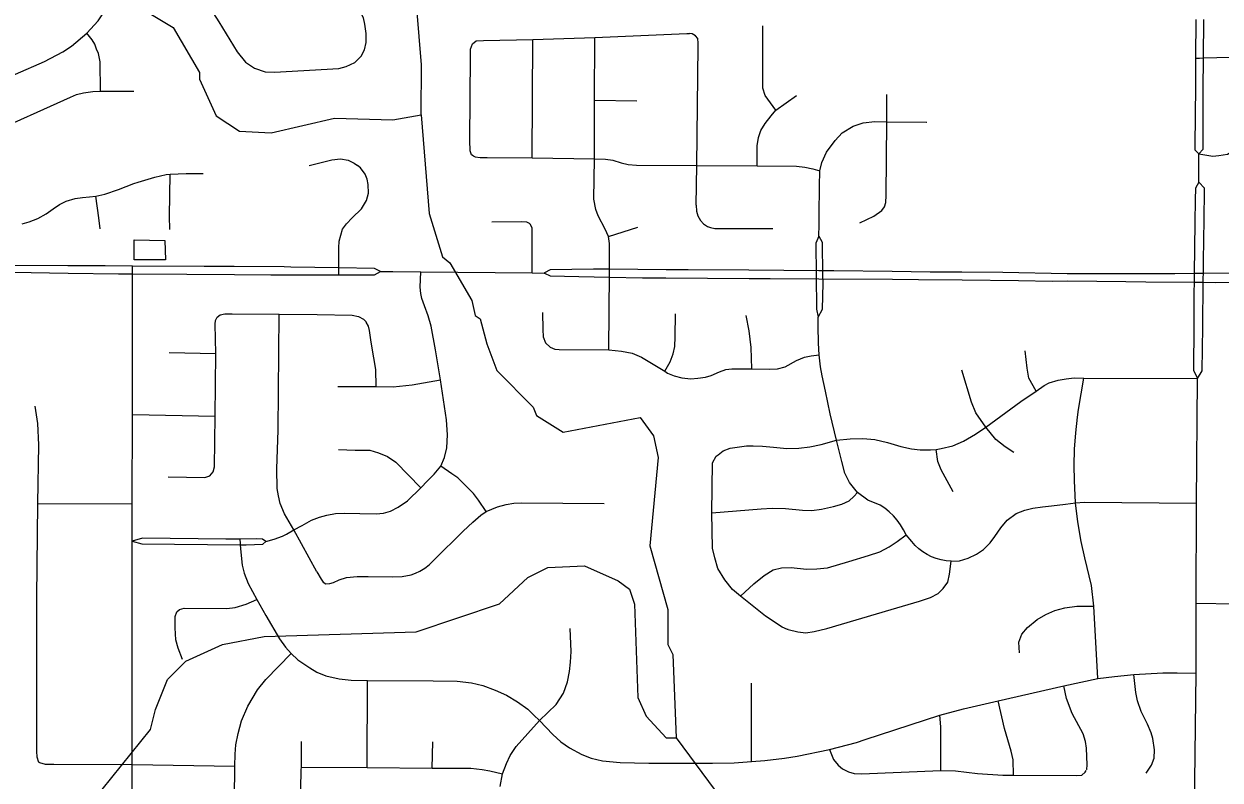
# Model space of a CAD drawing. Extents: x -1403959 to 81668, y -1400582 to 11018.
# Drawn here: x 6499.6 to 6609, y 8575.1 to 8644.3 of the extents above; entities that cross this region are included whole.
import ezdxf

# ---------------------------------------------------------------- set-up
doc = ezdxf.new("R2010")
doc.units = 0
for name, color, linetype in [('tdCiRRCL', 7, 'Continuous'), ('tdCiSectNmbr', 7, 'Continuous'), ('tdCiSectTwpRng', 7, 'Continuous'), ('tdCoSurfBitum', 7, 'Continuous')]:
    doc.layers.add(name, color=color, linetype=linetype)

msp = doc.modelspace()

# ---------------------------------------------------------------- linework, layer by layer
at = {"layer": 'tdCiRRCL'}
msp.add_lwpolyline([(6509.64, 8622.73), (6509.65, 8624.56), (6512.47, 8624.51), (6512.52, 8622.72), (6509.64, 8622.73)], dxfattribs=at)
at = {"layer": 'tdCiSectNmbr'}
for points in [[(6493.85, 8637.27), (6495.31, 8638.13), (6498.78, 8639.73), (6501.43, 8640.88), (6503.13, 8641.78), (6503.92, 8642.29), (6505.31, 8643.47), (6506.36, 8644.6), (6507.74, 8646.72), (6508.73, 8648.68), (6509.1, 8649.7), (6509.28, 8650.44)], [(6606.83, 8644.72), (6606.8, 8641.21)], [(6607.52, 8641.22), (6607.55, 8644.72)], [(6606.8, 8641.21), (6606.8, 8641.19), (6606.78, 8638.22), (6606.76, 8636.32)], [(6607.5, 8637.2), (6607.5, 8638.32), (6607.52, 8641.22)], [(6606.76, 8636.32), (6606.74, 8632.8), (6607.09, 8632.42)], [(6607.5, 8636.32), (6607.5, 8637.2)], [(6607.5, 8634.11), (6607.5, 8636.32)], [(6607.09, 8632.42), (6607.5, 8632.87), (6607.5, 8634.11)], [(6607.5, 8634.11), (6607.5, 8634.11)], [(6607.09, 8629.84), (6607.09, 8632.42)], [(6607.09, 8629.84), (6606.78, 8629.29), (6606.75, 8628.23), (6606.73, 8626.15)], [(6607.63, 8629.06), (6607.63, 8629.29), (6607.09, 8629.84)], [(6607.59, 8626.41), (6607.63, 8629.06)], [(6606.73, 8626.15), (6606.67, 8621.47), (6606.67, 8621.06)], [(6607.51, 8621.05), (6607.52, 8621.48), (6607.53, 8622.64), (6607.59, 8626.41)], [(6503.57, 8622.19), (6498.51, 8622.2)], [(6509.5, 8622.16), (6507, 8622.18), (6503.57, 8622.19)], [(6509.51, 8622.16), (6509.5, 8622.16)], [(6516.06, 8622.12), (6509.51, 8622.16)], [(6509.51, 8621.81), (6509.51, 8622.16)], [(6518.79, 8622.11), (6516.06, 8622.12)], [(6523.98, 8622.07), (6523.37, 8622.08), (6518.79, 8622.11)], [(6528.38, 8622), (6523.98, 8622.07)], [(6498.51, 8621.6), (6503.61, 8621.52)], [(6503.61, 8621.52), (6508.2, 8621.45), (6509.51, 8621.44)], [(6509.51, 8617.3), (6509.51, 8621.81)], [(6509.51, 8621.44), (6514.47, 8621.41)], [(6514.47, 8621.41), (6518.82, 8621.38)], [(6518.82, 8621.38), (6522.15, 8621.35), (6523.97, 8621.36)], [(6523.97, 8621.36), (6528.37, 8621.36)], [(6528.37, 8621.36), (6531.65, 8621.37), (6532.2, 8621.65)], [(6532.2, 8621.65), (6531.66, 8621.95), (6528.38, 8622)], [(6532.2, 8621.65), (6533.32, 8621.67), (6535.88, 8621.64), (6546.08, 8621.53), (6547.19, 8621.52)], [(6547.2, 8621.53), (6547.19, 8621.52)], [(6547.19, 8621.52), (6547.2, 8621.52)], [(6553.16, 8621.87), (6551.68, 8621.88), (6547.73, 8621.81), (6547.2, 8621.53)], [(6547.2, 8621.52), (6547.73, 8621.26), (6550.35, 8621.21)], [(6550.35, 8621.21), (6553.15, 8621.15)], [(6558.33, 8621.82), (6553.16, 8621.87)], [(6553.16, 8621.15), (6556.18, 8621.09)], [(6556.18, 8621.09), (6556.92, 8621.07), (6558.32, 8621.07)], [(6558.32, 8621.07), (6565.93, 8621.03)], [(6565.92, 8621.77), (6560.36, 8621.81), (6558.33, 8621.82)], [(6572.32, 8621.72), (6565.92, 8621.77)], [(6565.93, 8621.03), (6567.85, 8621.02), (6572.31, 8620.99)], [(6572.31, 8620.99), (6579.06, 8620.95)], [(6579.03, 8621.65), (6573.69, 8621.71), (6572.32, 8621.72)], [(6585.41, 8621.6), (6582.51, 8621.61), (6579.03, 8621.65)], [(6585.42, 8621.6), (6585.41, 8621.6)], [(6595.06, 8621.46), (6589.17, 8621.58), (6585.42, 8621.6)], [(6595.86, 8621.46), (6595.06, 8621.46)], [(6600.34, 8621.46), (6595.86, 8621.46)], [(6602.59, 8621.46), (6600.34, 8621.46)], [(6607.05, 8621.47), (6606.67, 8621.47), (6604.89, 8621.46), (6602.59, 8621.46)], [(6606.67, 8621.06), (6606.66, 8620.69), (6606.65, 8619.72), (6606.63, 8616.68)], [(6610.92, 8621.51), (6607.52, 8621.48), (6607.05, 8621.47)], [(6607.46, 8616.58), (6607.51, 8620.67), (6607.51, 8621.05)], [(6579.06, 8620.95), (6581.43, 8620.93), (6585.44, 8620.89)], [(6585.44, 8620.89), (6590.59, 8620.83)], [(6590.59, 8620.83), (6593.67, 8620.79)], [(6593.67, 8620.79), (6595.12, 8620.8), (6600.42, 8620.75)], [(6600.42, 8620.75), (6602.24, 8620.73)], [(6602.24, 8620.73), (6606.66, 8620.69), (6607.1, 8620.68)], [(6607.1, 8620.68), (6607.51, 8620.67), (6608.59, 8620.65), (6611.53, 8620.67)], [(6509.4, 8549.02), (6509.47, 8549.72), (6509.5, 8550.53), (6509.48, 8554.01), (6509.48, 8558.02), (6509.48, 8564.89), (6509.46, 8576.52), (6509.47, 8590.78), (6509.47, 8596.85), (6509.47, 8596.98), (6509.47, 8600.38), (6509.49, 8608.58), (6509.51, 8617.3)], [(6606.63, 8616.68), (6606.6, 8612.64), (6606.99, 8611.86)], [(6606.99, 8611.86), (6607.41, 8612.56), (6607.46, 8616.58)], [(6606.7, 8572.53), (6606.85, 8584.9), (6606.84, 8591.3), (6606.88, 8600.45), (6606.99, 8611.86)]]:
    msp.add_lwpolyline(points, dxfattribs=at)
at = {"layer": 'tdCiSectTwpRng'}
for points in [[(6509.28, 8650.44), (6512.34, 8648.76), (6514.61, 8647.39), (6515.82, 8646.66), (6516.28, 8646.2), (6516.63, 8645.72), (6517.41, 8644.52), (6519.08, 8641.77), (6519.84, 8640.84), (6520.67, 8640.29), (6521.64, 8639.94), (6522.49, 8639.91), (6528.39, 8640.26), (6529.06, 8640.42), (6529.86, 8640.79), (6530.44, 8641.39), (6530.73, 8641.95), (6530.89, 8642.64), (6530.88, 8643.45), (6530.75, 8644.31), (6530.64, 8644.88), (6530.35, 8645.42), (6530.14, 8645.7)], [(6568.38, 8636.43), (6567.41, 8637.76), (6567.18, 8638.46), (6567.18, 8639.48), (6567.19, 8644.14)], [(6506.57, 8638.17), (6506.53, 8640.85), (6506.37, 8641.63), (6506.21, 8642.02), (6506.06, 8642.46), (6505.8, 8642.87), (6505.31, 8643.47)], [(6540.52, 8642.27), (6540.61, 8642.52), (6540.96, 8642.78), (6541.62, 8642.8), (6546.15, 8642.89), (6551.8, 8643.09), (6560.23, 8643.45), (6560.48, 8643.44)], [(6546.07, 8632.06), (6546.15, 8642.89)], [(6553.1, 8614.48), (6553.16, 8621.51), (6553.17, 8623.64), (6553.17, 8624.21), (6553.05, 8624.86), (6552.77, 8625.55), (6552.11, 8626.76), (6551.91, 8627.34), (6551.72, 8628.28), (6551.77, 8631.99), (6551.77, 8637.35), (6551.8, 8643.09)], [(6561.1, 8627.72), (6561.15, 8631.36), (6561.26, 8642.3), (6561.27, 8642.58), (6561.23, 8642.98), (6561.03, 8643.25), (6560.73, 8643.43), (6560.48, 8643.44)], [(6540.68, 8632.26), (6540.53, 8632.35), (6540.41, 8632.72), (6540.38, 8633.66), (6540.42, 8641.41), (6540.44, 8642.03), (6540.52, 8642.27)], [(6606.81, 8641.19), (6607.15, 8641.2), (6607.52, 8641.22)], [(6607.52, 8641.22), (6609.96, 8641.29), (6610.87, 8641.22), (6611.11, 8641.12)], [(6496.15, 8634.3), (6496.46, 8634.32), (6496.81, 8634.48), (6503.21, 8637.36), (6503.82, 8637.63), (6504.38, 8637.86), (6505.02, 8638.02), (6505.85, 8638.15), (6506.57, 8638.17)], [(6506.57, 8638.17), (6509.62, 8638.16)], [(6566.67, 8631.34), (6566.68, 8633.18), (6566.8, 8633.92), (6567.01, 8634.56), (6567.39, 8635.21), (6567.94, 8635.92), (6568.38, 8636.43), (6570.27, 8637.77)], [(6576.08, 8626.11), (6577.34, 8626.72), (6578.08, 8627.25), (6578.33, 8627.59), (6578.46, 8627.97), (6578.49, 8628.62), (6578.53, 8635.36), (6578.53, 8637.87)], [(6578.53, 8637.87), (6578.53, 8637.88)], [(6551.77, 8637.35), (6555.65, 8637.28)], [(6540.69, 8632.25), (6540.86, 8632.15), (6541.32, 8632.1), (6541.97, 8632.09), (6546.07, 8632.06), (6551.77, 8631.99), (6552.78, 8631.95), (6553.46, 8631.86), (6554.21, 8631.61), (6554.88, 8631.47), (6555.62, 8631.41), (6561.15, 8631.36), (6566.67, 8631.34), (6570.27, 8631.29), (6571.04, 8631.21), (6571.76, 8631.05), (6572.42, 8630.88), (6572.59, 8631.64), (6573.03, 8632.6), (6573.8, 8633.66), (6574.46, 8634.36), (6575.45, 8634.97), (6576.38, 8635.28), (6577.44, 8635.4), (6578.53, 8635.36), (6582.18, 8635.32)], [(6582.18, 8635.32), (6582.21, 8635.32)], [(6607.09, 8632.42), (6608.37, 8632.23), (6608.92, 8632.27), (6609.72, 8632.41), (6611.44, 8633.4), (6611.94, 8633.83), (6612.09, 8634.15)], [(6525.68, 8631.36), (6527.73, 8631.87), (6528.53, 8631.98), (6529.25, 8631.85), (6529.8, 8631.59), (6530.09, 8631.36)], [(6528.38, 8621.76), (6528.39, 8623.82), (6528.41, 8624.44), (6528.55, 8625), (6528.73, 8625.54), (6529.08, 8626.04), (6529.59, 8626.56), (6530.47, 8627.4), (6530.92, 8628.16), (6531.09, 8628.84), (6531.08, 8629.62), (6530.98, 8630.11), (6530.8, 8630.56), (6530.35, 8631.15), (6530.09, 8631.36)], [(6572.35, 8626.86), (6572.39, 8629.47), (6572.42, 8630.88)], [(6499.4, 8626.04), (6500.05, 8626.2), (6500.82, 8626.52), (6501.59, 8626.94), (6502.24, 8627.4), (6502.82, 8627.8), (6503.42, 8628.11), (6504.26, 8628.36), (6504.92, 8628.45), (6505.56, 8628.5), (6506.14, 8628.55), (6506.95, 8628.73), (6508.21, 8629.16), (6509.61, 8629.71), (6510, 8629.84), (6511.53, 8630.31), (6512.58, 8630.55), (6512.93, 8630.57), (6514.42, 8630.64), (6515.96, 8630.64)], [(6512.91, 8625.52), (6512.89, 8626.72), (6512.93, 8630.57)], [(6506.54, 8625.56), (6506.42, 8626.56), (6506.14, 8628.55)], [(6561.1, 8627.72), (6561.12, 8627.17), (6561.23, 8626.75), (6561.48, 8626.32), (6561.75, 8626.03), (6562.13, 8625.79), (6562.41, 8625.68), (6562.8, 8625.61), (6568.12, 8625.59)], [(6572.33, 8624.9), (6572.35, 8625.92), (6572.35, 8626.86)], [(6542.38, 8626.21), (6545.1, 8626.24), (6545.55, 8626.21), (6545.79, 8626.08)], [(6545.91, 8626.01), (6545.79, 8626.08)], [(6546.08, 8621.53), (6546.09, 8625.67), (6545.91, 8626.01)], [(6553.05, 8624.86), (6555.75, 8625.71)], [(6572.32, 8624.89), (6572.04, 8624.25), (6572.07, 8621.34), (6572.11, 8618.22), (6572.25, 8617.47)], [(6572.33, 8624.9), (6572.32, 8624.89)], [(6572.34, 8624.88), (6572.33, 8624.9)], [(6572.69, 8621.34), (6572.66, 8624.33), (6572.34, 8624.88)], [(6528.37, 8621.36), (6528.38, 8621.76)], [(6541.88, 8599.7), (6541.18, 8600.73), (6540.7, 8601.33), (6539.28, 8602.77), (6538.73, 8603.15), (6537.71, 8603.85), (6538.05, 8604.62), (6538.27, 8605.53), (6538.32, 8606.72), (6538.24, 8608.09), (6537.69, 8611.73), (6537.23, 8614.49), (6536.82, 8616.67), (6536.55, 8617.6), (6536.22, 8618.52), (6535.98, 8619.19), (6535.9, 8619.65), (6535.84, 8620.23), (6535.88, 8621.64)], [(6572.25, 8617.47), (6572.64, 8618.21), (6572.7, 8620.6), (6572.69, 8621.34)], [(6572.69, 8621.34), (6572.69, 8621.34)], [(6512.77, 8602.87), (6516.12, 8602.81), (6516.58, 8602.96), (6516.89, 8603.31), (6517, 8603.79), (6517.07, 8608.43), (6517.13, 8614.16), (6517.06, 8616.83), (6517.09, 8617.19), (6517.26, 8617.47), (6517.51, 8617.69), (6517.95, 8617.8), (6517.96, 8617.8)], [(6517.96, 8617.8), (6518.61, 8617.79), (6522.91, 8617.74), (6526.39, 8617.71), (6529.6, 8617.65), (6530.18, 8617.54), (6530.64, 8617.3), (6530.88, 8617.04)], [(6526.38, 8594.17), (6524.26, 8598), (6523.4, 8599.47), (6523.02, 8600.43), (6522.85, 8601.11), (6522.74, 8601.8), (6522.71, 8603.59), (6522.82, 8607.14), (6522.91, 8617.74)], [(6547.03, 8617.9), (6547.05, 8616.36), (6547.09, 8615.68), (6547.29, 8615.12), (6547.73, 8614.72), (6548.14, 8614.54), (6548.54, 8614.51), (6553.1, 8614.48), (6554.27, 8614.38), (6555.24, 8614.18), (6556.08, 8613.82), (6558.23, 8612.53), (6558.48, 8612.36), (6559.09, 8612.12), (6559.78, 8611.94), (6560.61, 8611.84), (6561.23, 8611.89), (6561.94, 8612), (6562.46, 8612.14), (6563.21, 8612.48), (6563.79, 8612.68), (6564.34, 8612.74), (6565.04, 8612.74), (6566.17, 8612.74), (6567.77, 8612.73), (6568.53, 8612.76), (6569.23, 8612.94), (6570.27, 8613.52), (6570.99, 8613.82), (6571.62, 8613.95), (6572.36, 8614.02)], [(6558.23, 8612.53), (6558.7, 8613.39), (6558.98, 8614.12), (6559.14, 8614.79), (6559.16, 8615.67), (6559.19, 8617.8)], [(6531.8, 8611.14), (6531.76, 8612.7), (6531.58, 8613.76), (6531.34, 8615.18), (6531.18, 8616.25), (6531.09, 8616.66), (6530.89, 8617.03)], [(6566.17, 8612.74), (6566.13, 8614.7), (6565.93, 8616.23), (6565.68, 8617.64)], [(6584.42, 8595.14), (6583.96, 8595.18), (6583.51, 8595.26), (6583.07, 8595.39), (6582.64, 8595.55), (6582.23, 8595.76), (6581.85, 8596), (6581.48, 8596.28), (6581.14, 8596.59), (6580.84, 8596.93), (6580.3, 8597.55), (6580.07, 8598.02), (6579.79, 8598.47), (6579.48, 8598.89), (6579.14, 8599.28), (6578.76, 8599.65), (6578.35, 8599.98), (6577.92, 8600.28), (6576.81, 8600.74), (6575.86, 8601.44), (6575.11, 8602.34), (6574.69, 8603.19), (6574.43, 8604.27), (6573.94, 8606.22), (6573.34, 8608.63), (6572.93, 8610.69), (6572.62, 8612.12), (6572.47, 8612.94), (6572.36, 8614.02), (6572.3, 8615.11), (6572.25, 8616.66), (6572.25, 8617.47)], [(6592.2, 8610.7), (6591.55, 8611.9), (6591.38, 8612.8), (6591.21, 8614.41)], [(6512.84, 8614.24), (6517.13, 8614.16)], [(6590.16, 8605.1), (6589.38, 8605.61), (6588.53, 8606.29), (6587.59, 8607.42), (6586.7, 8608.72), (6586.3, 8609.71), (6585.4, 8612.62)], [(6528.29, 8611.14), (6529.47, 8611.14), (6530.02, 8611.14), (6531.8, 8611.14), (6533.35, 8611.11), (6535.1, 8611.29), (6537.69, 8611.73)], [(6573.94, 8606.22), (6575.19, 8606.34), (6576.33, 8606.36), (6577.44, 8606.28), (6578.6, 8606.02), (6579.83, 8605.64), (6580.79, 8605.44), (6581.6, 8605.34), (6582.54, 8605.34), (6583.06, 8605.36), (6583.51, 8605.47), (6584.58, 8605.71), (6585.56, 8606.13), (6586.67, 8606.78), (6587.59, 8607.42), (6590.8, 8609.75), (6592.2, 8610.7), (6592.93, 8611.21), (6593.41, 8611.46), (6594.22, 8611.7), (6594.96, 8611.84), (6595.7, 8611.92), (6596.56, 8611.91), (6606.99, 8611.86)], [(6597.86, 8584.4), (6597.5, 8591.02), (6597.26, 8592.91), (6596.65, 8595.44), (6596.33, 8596.93), (6596.02, 8598.73), (6595.81, 8600.47), (6595.71, 8602.53), (6595.69, 8603.9), (6595.72, 8605.4), (6595.85, 8606.9), (6596, 8608.31), (6596.1, 8609.03), (6596.56, 8611.91)], [(6500.92, 8576.72), (6500.76, 8577.18), (6500.73, 8577.73), (6500.73, 8584.86), (6500.73, 8591.83), (6500.84, 8600.42), (6500.93, 8605.79), (6500.82, 8607.75), (6500.58, 8609.33)], [(6509.49, 8608.58), (6517.07, 8608.43)], [(6563.11, 8604.89), (6563.57, 8605.24), (6564.21, 8605.48), (6565.06, 8605.62), (6565.7, 8605.7), (6566.32, 8605.7), (6567.15, 8605.68), (6568.17, 8605.58), (6569.4, 8605.46), (6570.5, 8605.48), (6571.49, 8605.62), (6572.54, 8605.82), (6573.94, 8606.22)], [(6528.35, 8605.35), (6529.87, 8605.31), (6531.22, 8605.29), (6532, 8605.06), (6532.84, 8604.71), (6533.59, 8604.2), (6535.88, 8601.86)], [(6569.46, 8588.89), (6568.95, 8589.1), (6567.45, 8590.09), (6565.16, 8591.93), (6564.4, 8592.55), (6563.7, 8593.43), (6563.06, 8594.46), (6562.79, 8595.45), (6562.58, 8596.33), (6562.52, 8599.56), (6562.59, 8604.15), (6562.93, 8604.75), (6563.11, 8604.89)], [(6584.61, 8601.48), (6583.52, 8603.51), (6583.22, 8604.27), (6583.06, 8605.36)], [(6524.26, 8598), (6525.04, 8598.42), (6525.88, 8598.88), (6526.6, 8599.17), (6527.29, 8599.35), (6528.09, 8599.49), (6528.92, 8599.53), (6530.3, 8599.49), (6531.8, 8599.46), (6532.47, 8599.54), (6533.1, 8599.73), (6533.8, 8600.07), (6534.67, 8600.66), (6535.88, 8601.86), (6536.51, 8602.49), (6537.11, 8603.11), (6537.71, 8603.85)], [(6562.52, 8599.56), (6567.04, 8599.93), (6568.05, 8600), (6569.26, 8599.95), (6570.81, 8599.81), (6571.67, 8599.77), (6572.56, 8599.89), (6573.65, 8600.14), (6574.41, 8600.37), (6575.09, 8600.67), (6575.53, 8601.07), (6575.86, 8601.44)], [(6500.84, 8600.42), (6509.47, 8600.38)], [(6526.38, 8594.17), (6526.75, 8593.5), (6526.94, 8593.23), (6527.2, 8593.06), (6527.56, 8593.1), (6527.88, 8593.19), (6528.4, 8593.43), (6529.07, 8593.64), (6530.05, 8593.74), (6531.08, 8593.74), (6533.29, 8593.7), (6534.18, 8593.73), (6535, 8593.9), (6535.39, 8594.03), (6535.81, 8594.24), (6536.26, 8594.51), (6536.65, 8594.81), (6537.11, 8595.26), (6539.76, 8597.89), (6540.65, 8598.72), (6541.39, 8599.36), (6541.88, 8599.7), (6542.9, 8600.13), (6543.69, 8600.34), (6544.39, 8600.44), (6545.11, 8600.47), (6552.66, 8600.41)], [(6584.42, 8595.14), (6585.19, 8595.18), (6586, 8595.43), (6586.76, 8595.79), (6587.38, 8596.22), (6588, 8596.82), (6588.43, 8597.41), (6588.99, 8598.19), (6589.57, 8598.88), (6590.37, 8599.51), (6591.18, 8599.82), (6591.92, 8599.99), (6592.78, 8600.11), (6593.6, 8600.21), (6594.89, 8600.37), (6595.81, 8600.47), (6596.62, 8600.53), (6606.88, 8600.45)], [(6521.7, 8596.93), (6522.47, 8597.14), (6523.23, 8597.43), (6523.6, 8597.62), (6524.26, 8598)], [(6521.7, 8596.93), (6521.41, 8597.15), (6520.81, 8597.17), (6519.31, 8597.16), (6518.04, 8597.15), (6510.41, 8597.24), (6509.47, 8596.98)], [(6509.47, 8596.98), (6510.34, 8596.74), (6519.36, 8596.65), (6519.9, 8596.65), (6521.43, 8596.7), (6521.7, 8596.93)], [(6519.31, 8597.16), (6519.35, 8596.77), (6519.36, 8596.65), (6519.41, 8595.95), (6519.54, 8594.78), (6519.72, 8594.04), (6520.07, 8593.1), (6520.88, 8591.64), (6521.71, 8590.16), (6522.96, 8588.02), (6523.51, 8587.28), (6524.03, 8586.68), (6524.63, 8586.12), (6525.74, 8585.36), (6526.38, 8584.98), (6527.2, 8584.64), (6528.41, 8584.38), (6529.5, 8584.26), (6531, 8584.2), (6537.03, 8584.17), (6539.21, 8584.16), (6540.51, 8584.01), (6541.55, 8583.77), (6542.7, 8583.33), (6543.73, 8582.86), (6544.74, 8582.26), (6545.69, 8581.58), (6546.23, 8581.04), (6546.74, 8580.54), (6547.98, 8579.26), (6548.7, 8578.59), (6549.48, 8578.04), (6550.61, 8577.45), (6551.49, 8577.11), (6552.51, 8576.87), (6554.12, 8576.7), (6556.75, 8576.66), (6562.59, 8576.64), (6564.58, 8576.67), (6566.14, 8576.8), (6567.37, 8576.9), (6569.18, 8577.1), (6570.32, 8577.3), (6573.29, 8577.89), (6575.78, 8578.55), (6576.57, 8578.8), (6583.38, 8581.03), (6585.56, 8581.63), (6588.73, 8582.36), (6594.73, 8583.74), (6597.86, 8584.4), (6599.38, 8584.59), (6601.15, 8584.75), (6603.79, 8584.93), (6605.11, 8584.93), (6606.85, 8584.9)], [(6565.16, 8591.93), (6566.37, 8593.06), (6567.32, 8593.84), (6568.15, 8594.34), (6568.91, 8594.52), (6569.78, 8594.56), (6571.2, 8594.4), (6572.13, 8594.44), (6573.11, 8594.54), (6575.05, 8595.12), (6576.86, 8595.65), (6577.91, 8596.01), (6578.75, 8596.46), (6579.5, 8596.95), (6580.3, 8597.55)], [(6569.52, 8588.87), (6570.38, 8588.67), (6571.12, 8588.58), (6571.9, 8588.69), (6573.06, 8588.98), (6578.93, 8590.7), (6581.54, 8591.47), (6582.55, 8591.8), (6583.25, 8592.17), (6583.7, 8592.65), (6584.11, 8593.22), (6584.28, 8593.95), (6584.42, 8595.14)], [(6514.06, 8586.13), (6513.67, 8587.16), (6513.47, 8587.95), (6513.41, 8589.03), (6513.41, 8590.06), (6513.55, 8590.49), (6513.8, 8590.72), (6514.21, 8590.83), (6518.12, 8590.8), (6518.89, 8590.89), (6519.9, 8591.19), (6520.88, 8591.64)], [(6590.68, 8586.74), (6590.62, 8587.71), (6590.89, 8588.47), (6591.43, 8589.08), (6592.29, 8589.81), (6593.11, 8590.26), (6593.91, 8590.61), (6594.83, 8590.87), (6595.93, 8591.02), (6597.5, 8591.02)], [(6606.84, 8591.3), (6610.5, 8591.23)], [(6546.74, 8580.54), (6548.29, 8582.01), (6548.95, 8583.06), (6549.3, 8584.08), (6549.51, 8585.05), (6549.59, 8585.89), (6549.64, 8586.86), (6549.55, 8588.99)], [(6569.52, 8588.87), (6569.46, 8588.89)], [(6518.57, 8537.69), (6518.7, 8539.84), (6518.85, 8541.68), (6518.9, 8543.67), (6518.77, 8545.44), (6518.39, 8547.85), (6518.27, 8549.46), (6518.24, 8552.64), (6518.6, 8554), (6518.75, 8555.27), (6518.65, 8558.35), (6518.69, 8561.29), (6518.71, 8564.64), (6518.8, 8570.46), (6518.85, 8576.36), (6518.9, 8577.46), (6518.96, 8578.32), (6519.16, 8579.36), (6519.47, 8580.53), (6520.04, 8581.86), (6520.93, 8583.35), (6521.71, 8584.3), (6524.03, 8586.68)], [(6530.97, 8576.25), (6531, 8584.2)], [(6566.14, 8576.8), (6566.14, 8583.98)], [(6596.84, 8576.07), (6596.89, 8576.5), (6596.83, 8578.03), (6596.74, 8578.64), (6596.5, 8579.32), (6595.52, 8581.18), (6595, 8582.58), (6594.73, 8583.74)], [(6602.27, 8575.72), (6602.77, 8576.45), (6603.02, 8577.11), (6603.03, 8577.87), (6602.9, 8578.91), (6602.75, 8579.43), (6602.41, 8580.21), (6601.81, 8581.37), (6601.48, 8582.35), (6601.32, 8583.12), (6601.15, 8584.75)], [(6590.14, 8575.56), (6590.09, 8576.95), (6589.93, 8577.75), (6589.32, 8579.81), (6588.73, 8582.36)], [(6543.14, 8574.52), (6543.36, 8575.66), (6543.72, 8576.62), (6544.06, 8577.35), (6544.6, 8578.17), (6546.74, 8580.54)], [(6583.49, 8575.96), (6583.48, 8579.97), (6583.38, 8581.03)], [(6524.74, 8570.38), (6524.87, 8572), (6524.89, 8574.3), (6524.94, 8576.05), (6524.95, 8576.29), (6524.95, 8578.64)], [(6536.94, 8576.18), (6536.98, 8578.6)], [(6573.29, 8577.89), (6573.67, 8576.99), (6574.09, 8576.47), (6574.48, 8576.13), (6575.04, 8575.84), (6575.55, 8575.69), (6576.23, 8575.66), (6583.49, 8575.96), (6584.82, 8575.95), (6586.84, 8575.7), (6589.15, 8575.55), (6590.14, 8575.56), (6595.91, 8575.51), (6596.4, 8575.56), (6596.7, 8575.82), (6596.79, 8575.97)], [(6500.99, 8576.7), (6500.92, 8576.72)], [(6500.99, 8576.7), (6501.49, 8576.54), (6502.3, 8576.54), (6509.46, 8576.52), (6518.85, 8576.36)], [(6524.95, 8576.29), (6530.97, 8576.25), (6536.94, 8576.18), (6540.46, 8576.19), (6541.49, 8576.07), (6542.21, 8575.93), (6543.36, 8575.66)], [(6596.82, 8576.03), (6596.84, 8576.07)]]:
    msp.add_lwpolyline(points, dxfattribs=at)
at = {"layer": 'tdCoSurfBitum'}
for points in [[(6509.85, 8646.01), (6513.21, 8644.01), (6515.63, 8639.88), (6515.63, 8639.27), (6517.15, 8635.9), (6519.28, 8634.52), (6522.18, 8634.36), (6527.99, 8635.71), (6533.33, 8635.54), (6535.93, 8635.99), (6535.95, 8640.57), (6535.51, 8645.76)], [(6535.93, 8635.99), (6536.66, 8626.97), (6537.87, 8623), (6538.53, 8622.46), (6540.55, 8619.02), (6540.85, 8617.64), (6541.31, 8617.34), (6541.92, 8615.04), (6542.83, 8612.6), (6546.18, 8609.23), (6546.48, 8608.47), (6548.92, 8606.94), (6555.95, 8608.29), (6557.17, 8606.61), (6557.62, 8604.63), (6556.84, 8596.54), (6558.51, 8590.73), (6558.51, 8587.52), (6558.96, 8586.61), (6559.25, 8578.97)], [(6503.17, 8569.84), (6511.15, 8579.74), (6511.61, 8581.57), (6512.69, 8584.31), (6514.38, 8585.99), (6517.74, 8587.5), (6521.56, 8588.25), (6535.46, 8588.66), (6543.09, 8591.22), (6545.69, 8593.66), (6547.52, 8594.57), (6550.88, 8594.72), (6553.94, 8593.34), (6555, 8592.57), (6555.46, 8591.2), (6555.75, 8582.65), (6556.51, 8580.96), (6558.34, 8578.98), (6559.25, 8578.97), (6564.58, 8571.78)]]:
    msp.add_lwpolyline(points, dxfattribs=at)

doc.saveas('drawing.dxf')
